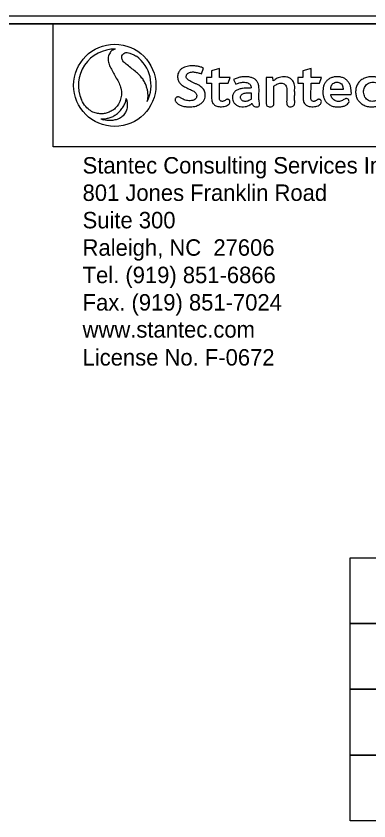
# Model space of a CAD drawing. Extents: x 2320980 to 2456309, y 595047 to 606177.
# Drawn here: x 2455976.9 to 2455999.9, y 597342.3 to 597394.6 of the extents above; entities that cross this region are included whole.
import ezdxf

# ---------------------------------------------------------------- set-up
doc = ezdxf.new("R2010")
doc.units = 0
for name, color, linetype in [('Prop Dimension', 7, 'Continuous'), ('Scratch_Level_0', 7, 'Continuous'), ('Sheet Data Text CELL', 7, 'Continuous'), ('Sheet Plan CELL', 7, 'Continuous'), ('Sheet Plot Border Inside CELL', 7, 'Continuous')]:
    doc.layers.add(name, color=color, linetype=linetype)

msp = doc.modelspace()

# ---------------------------------------------------------------- linework, layer by layer
at = {"layer": 'Prop Dimension'}
for points in [[(2455998.637, 597359.366), (2456042.107, 597359.366), (2456042.107, 597355.09), (2455998.637, 597355.09)], [(2455998.637, 597355.09), (2456042.106, 597355.09), (2456042.106, 597350.814), (2455998.637, 597350.814)], [(2455998.637, 597350.814), (2456042.106, 597350.814), (2456042.106, 597346.538), (2455998.637, 597346.538)], [(2455998.637, 597346.538), (2456042.106, 597346.538), (2456042.106, 597342.262), (2455998.637, 597342.262)]]:
    msp.add_lwpolyline(points, close=True, dxfattribs=at)
at = {"layer": 'Scratch_Level_0'}
msp.add_lwpolyline([(2455979.323, 597394.076), (2456002.097, 597394.079), (2456002.098, 597386.07), (2455979.324, 597386.067)], close=True, dxfattribs=at)
at = {"layer": 'Sheet Data Text CELL'}
for p, q in [((2455988.965, 597390.819), (2455989.095, 597391.192)), ((2455990.145, 597391.169), (2455989.619, 597391.022)), ((2455989.619, 597391.022), (2455989.619, 597390.585)), ((2455990.145, 597390.585), (2455990.145, 597391.169)), ((2455996.092, 597391.17), (2455995.566, 597391.023)), ((2455995.566, 597391.023), (2455995.566, 597390.586)), ((2455996.092, 597390.586), (2455996.092, 597391.17)), ((2455989.619, 597390.585), (2455989.285, 597390.585)), ((2455989.285, 597390.585), (2455989.285, 597390.219)), ((2455990.826, 597390.585), (2455990.145, 597390.585)), ((2455990.699, 597390.219), (2455990.826, 597390.585)), ((2455991.046, 597390.451), (2455991.206, 597390.141)), ((2455993.606, 597390.584), (2455993.163, 597390.584)), ((2455993.163, 597390.584), (2455993.163, 597388.906)), ((2455993.635, 597390.362), (2455993.606, 597390.584)), ((2455995.566, 597390.586), (2455995.231, 597390.586)), ((2455995.231, 597390.586), (2455995.231, 597390.22)), ((2455996.773, 597390.586), (2455996.092, 597390.586)), ((2455996.645, 597390.22), (2455996.773, 597390.586)), ((2455989.285, 597390.219), (2455989.623, 597390.219)), ((2455990.135, 597389.294), (2455990.142, 597390.219)), ((2455990.142, 597390.219), (2455990.699, 597390.219)), ((2455993.679, 597388.906), (2455993.679, 597390.014)), ((2455995.231, 597390.22), (2455995.57, 597390.22)), ((2455996.082, 597389.295), (2455996.089, 597390.22)), ((2455996.089, 597390.22), (2455996.645, 597390.22)), ((2455992.195, 597389.591), (2455992.196, 597389.176)), ((2455998.174, 597389.803), (2455997.371, 597389.803)), ((2455997.371, 597389.481), (2455998.707, 597389.481))]:
    msp.add_line(p, q, dxfattribs=at)
for points in [[(2455983.379, 597392.428), (2455983.379, 597392.428)], [(2455984.732, 597391.965), (2455984.732, 597391.965)]]:
    msp.add_lwpolyline(points, dxfattribs=at)
msp.add_circle((2455983.328, 597390.072), 2.673, dxfattribs=at)
for start, end in [(88.7738, 203.6916), (88.7673, 88.7738), (333.7886, 53.4398), (247.1256, 251.4651)]:
    msp.add_arc((2455983.328, 597390.072), 2.357, start, end, dxfattribs=at)
for points, degree in [([(2455983.379, 597392.428), (2455983.322, 597392.416), (2455983.188, 597392.388), (2455983.013, 597392.209), (2455982.883, 597391.916), (2455982.9, 597391.587), (2455983.016, 597391.269), (2455983.192, 597390.96), (2455983.374, 597390.619), (2455983.576, 597390.297), (2455983.716, 597389.97), (2455983.782, 597389.614), (2455983.739, 597389.258), (2455983.635, 597388.931), (2455983.434, 597388.634), (2455983.17, 597388.423), (2455982.894, 597388.299), (2455982.644, 597388.222), (2455982.365, 597388.222), (2455982.055, 597388.265), (2455981.749, 597388.405), (2455981.423, 597388.681), (2455981.266, 597388.952), (2455981.17, 597389.125)], 3), ([(2455983.379, 597392.428), (2455983.379, 597392.428), (2455983.379, 597392.428), (2455983.379, 597392.428)], 2), ([(2455985.442, 597389.031), (2455985.463, 597389.114), (2455985.498, 597389.269), (2455985.491, 597389.518), (2455985.467, 597389.737), (2455985.403, 597389.94), (2455985.327, 597390.175), (2455985.194, 597390.43), (2455985.004, 597390.67), (2455984.756, 597390.923), (2455984.446, 597391.148), (2455984.127, 597391.409), (2455983.871, 597391.601), (2455983.781, 597391.827), (2455983.78, 597391.999), (2455983.865, 597392.115), (2455983.978, 597392.196), (2455984.129, 597392.21), (2455984.307, 597392.176), (2455984.513, 597392.089), (2455984.655, 597392.009), (2455984.732, 597391.965)], 3), ([(2455989.095, 597391.192), (2455989.072, 597391.203), (2455988.968, 597391.253), (2455988.77, 597391.305), (2455988.527, 597391.335), (2455988.306, 597391.346), (2455988.121, 597391.328), (2455987.945, 597391.291), (2455987.775, 597391.224), (2455987.611, 597391.111), (2455987.493, 597390.961), (2455987.426, 597390.809), (2455987.411, 597390.667), (2455987.418, 597390.536), (2455987.446, 597390.411), (2455987.499, 597390.308), (2455987.563, 597390.215), (2455987.642, 597390.13), (2455987.738, 597390.053), (2455987.856, 597389.982), (2455988.003, 597389.906), (2455988.165, 597389.832), (2455988.33, 597389.762), (2455988.466, 597389.692), (2455988.566, 597389.607), (2455988.635, 597389.527), (2455988.659, 597389.429), (2455988.656, 597389.336), (2455988.618, 597389.233), (2455988.533, 597389.148), (2455988.398, 597389.09), (2455988.238, 597389.066), (2455988.06, 597389.074), (2455987.903, 597389.107), (2455987.776, 597389.17), (2455987.673, 597389.212), (2455987.604, 597389.277), (2455987.538, 597389.302), (2455987.478, 597389.328), (2455987.413, 597389.324), (2455987.348, 597389.304), (2455987.293, 597389.256), (2455987.257, 597389.188), (2455987.254, 597389.113), (2455987.265, 597389.039), (2455987.323, 597388.961), (2455987.435, 597388.849), (2455987.633, 597388.752), (2455987.878, 597388.687), (2455988.127, 597388.674), (2455988.341, 597388.68), (2455988.528, 597388.704), (2455988.692, 597388.754), (2455988.863, 597388.831), (2455989.027, 597388.96), (2455989.154, 597389.12), (2455989.208, 597389.309), (2455989.215, 597389.479), (2455989.194, 597389.633), (2455989.133, 597389.757), (2455989.06, 597389.881), (2455988.932, 597389.986), (2455988.787, 597390.083), (2455988.627, 597390.16), (2455988.454, 597390.241), (2455988.274, 597390.318), (2455988.121, 597390.399), (2455988.018, 597390.492), (2455987.974, 597390.583), (2455987.966, 597390.678), (2455987.994, 597390.765), (2455988.053, 597390.841), (2455988.135, 597390.895), (2455988.243, 597390.934), (2455988.372, 597390.944), (2455988.5, 597390.939), (2455988.627, 597390.919), (2455988.75, 597390.892), (2455988.865, 597390.858), (2455988.934, 597390.831), (2455988.965, 597390.819)], 3), ([(2455992.247, 597388.915), (2455992.248, 597388.897), (2455992.252, 597388.854), (2455992.295, 597388.79), (2455992.357, 597388.718), (2455992.469, 597388.666), (2455992.587, 597388.67), (2455992.697, 597388.694), (2455992.74, 597388.781), (2455992.742, 597388.868), (2455992.717, 597388.985), (2455992.69, 597389.307), (2455992.71, 597389.647), (2455992.704, 597390.015), (2455992.662, 597390.193), (2455992.562, 597390.353), (2455992.454, 597390.476), (2455992.276, 597390.566), (2455992.056, 597390.623), (2455991.795, 597390.64), (2455991.531, 597390.614), (2455991.277, 597390.555), (2455991.121, 597390.485), (2455991.046, 597390.451)], 3), ([(2455993.679, 597390.014), (2455993.687, 597390.022), (2455993.723, 597390.055), (2455993.809, 597390.107), (2455993.921, 597390.181), (2455994.063, 597390.224), (2455994.207, 597390.223), (2455994.346, 597390.178), (2455994.441, 597390.079), (2455994.493, 597389.961), (2455994.52, 597389.801), (2455994.503, 597389.562), (2455994.515, 597389.259), (2455994.499, 597389.006), (2455994.51, 597388.832), (2455994.57, 597388.738), (2455994.675, 597388.672), (2455994.797, 597388.674), (2455994.913, 597388.702), (2455995.008, 597388.774), (2455995.035, 597388.912), (2455995.015, 597389.156), (2455995.028, 597389.456), (2455995.021, 597389.786), (2455995.033, 597389.996), (2455995.005, 597390.178), (2455994.948, 597390.306), (2455994.857, 597390.437), (2455994.711, 597390.54), (2455994.527, 597390.627), (2455994.317, 597390.632), (2455994.128, 597390.621), (2455993.958, 597390.565), (2455993.807, 597390.495), (2455993.706, 597390.415), (2455993.653, 597390.375), (2455993.635, 597390.362)], 3), ([(2455998.707, 597389.481), (2455998.709, 597389.532), (2455998.713, 597389.66), (2455998.69, 597389.866), (2455998.638, 597390.097), (2455998.527, 597390.275), (2455998.402, 597390.429), (2455998.243, 597390.538), (2455998.041, 597390.618), (2455997.815, 597390.633), (2455997.593, 597390.629), (2455997.382, 597390.562), (2455997.201, 597390.459), (2455997.044, 597390.309), (2455996.937, 597390.128), (2455996.877, 597389.929), (2455996.854, 597389.726), (2455996.851, 597389.507), (2455996.9, 597389.305), (2455996.98, 597389.108), (2455997.102, 597388.939), (2455997.288, 597388.805), (2455997.519, 597388.691), (2455997.788, 597388.677), (2455998.033, 597388.679), (2455998.241, 597388.724), (2455998.405, 597388.803), (2455998.524, 597388.907), (2455998.568, 597389.019), (2455998.548, 597389.11), (2455998.503, 597389.183), (2455998.431, 597389.203), (2455998.36, 597389.213), (2455998.278, 597389.187), (2455998.181, 597389.126), (2455998.07, 597389.059), (2455997.934, 597389.028), (2455997.808, 597389.025), (2455997.684, 597389.057), (2455997.581, 597389.128), (2455997.479, 597389.211), (2455997.419, 597389.323), (2455997.382, 597389.413), (2455997.374, 597389.464), (2455997.371, 597389.481)], 3), ([(2456000.686, 597390.475), (2456000.642, 597390.5), (2456000.532, 597390.561), (2456000.319, 597390.617), (2456000.053, 597390.645), (2455999.77, 597390.612), (2455999.499, 597390.524), (2455999.276, 597390.374), (2455999.115, 597390.172), (2455999.015, 597389.938), (2455998.98, 597389.676), (2455999.001, 597389.411), (2455999.091, 597389.174), (2455999.225, 597388.992), (2455999.411, 597388.833), (2455999.666, 597388.714), (2455999.965, 597388.667), (2456000.239, 597388.685), (2456000.466, 597388.745), (2456000.645, 597388.827), (2456000.762, 597388.94), (2456000.768, 597389.047), (2456000.758, 597389.127), (2456000.704, 597389.176), (2456000.649, 597389.209), (2456000.588, 597389.213), (2456000.506, 597389.2), (2456000.433, 597389.136), (2456000.326, 597389.091), (2456000.22, 597389.041), (2456000.067, 597389.029), (2455999.908, 597389.043), (2455999.755, 597389.126), (2455999.64, 597389.242), (2455999.548, 597389.38), (2455999.52, 597389.544), (2455999.496, 597389.706), (2455999.542, 597389.866), (2455999.604, 597390.013), (2455999.695, 597390.13), (2455999.818, 597390.217), (2455999.958, 597390.272), (2456000.122, 597390.285), (2456000.286, 597390.27), (2456000.443, 597390.22), (2456000.529, 597390.16), (2456000.57, 597390.131)], 3), ([(2455989.623, 597390.219), (2455989.621, 597389.892), (2455989.62, 597389.547), (2455989.624, 597389.162), (2455989.641, 597389.07), (2455989.677, 597388.944), (2455989.749, 597388.858), (2455989.821, 597388.791), (2455989.898, 597388.74), (2455990.02, 597388.698), (2455990.188, 597388.679), (2455990.362, 597388.687), (2455990.536, 597388.711), (2455990.668, 597388.778), (2455990.765, 597388.856), (2455990.81, 597388.946), (2455990.815, 597389.025), (2455990.801, 597389.092), (2455990.766, 597389.131), (2455990.724, 597389.156), (2455990.675, 597389.165), (2455990.623, 597389.166), (2455990.57, 597389.152), (2455990.523, 597389.114), (2455990.47, 597389.074), (2455990.405, 597389.046), (2455990.336, 597389.024), (2455990.264, 597389.032), (2455990.202, 597389.066), (2455990.154, 597389.114), (2455990.133, 597389.197), (2455990.134, 597389.256), (2455990.135, 597389.294)], 3), ([(2455992.194, 597389.901), (2455992.16, 597389.9), (2455992.05, 597389.898), (2455991.859, 597389.889), (2455991.632, 597389.877), (2455991.42, 597389.83), (2455991.224, 597389.749), (2455991.053, 597389.602), (2455990.973, 597389.394), (2455990.984, 597389.198), (2455991.016, 597389.03), (2455991.118, 597388.888), (2455991.266, 597388.758), (2455991.478, 597388.679), (2455991.698, 597388.676), (2455991.902, 597388.702), (2455992.057, 597388.757), (2455992.172, 597388.835), (2455992.22, 597388.887), (2455992.247, 597388.915)], 3), ([(2455991.206, 597390.141), (2455991.23, 597390.154), (2455991.303, 597390.193), (2455991.422, 597390.23), (2455991.566, 597390.267), (2455991.702, 597390.276), (2455991.844, 597390.271), (2455991.972, 597390.231), (2455992.083, 597390.167), (2455992.161, 597390.074), (2455992.194, 597389.979), (2455992.194, 597389.92), (2455992.194, 597389.901)], 3), ([(2455995.57, 597390.22), (2455995.568, 597389.892), (2455995.567, 597389.548), (2455995.57, 597389.163), (2455995.588, 597389.07), (2455995.624, 597388.944), (2455995.695, 597388.859), (2455995.768, 597388.792), (2455995.844, 597388.741), (2455995.967, 597388.698), (2455996.135, 597388.68), (2455996.309, 597388.687), (2455996.482, 597388.711), (2455996.614, 597388.778), (2455996.711, 597388.857), (2455996.757, 597388.947), (2455996.762, 597389.026), (2455996.747, 597389.092), (2455996.712, 597389.132), (2455996.671, 597389.156), (2455996.621, 597389.165), (2455996.569, 597389.166), (2455996.517, 597389.153), (2455996.47, 597389.115), (2455996.417, 597389.075), (2455996.351, 597389.047), (2455996.282, 597389.025), (2455996.211, 597389.033), (2455996.149, 597389.067), (2455996.1, 597389.115), (2455996.08, 597389.198), (2455996.081, 597389.257), (2455996.082, 597389.295)], 3), ([(2455997.371, 597389.803), (2455997.371, 597389.82), (2455997.371, 597389.861), (2455997.376, 597389.939), (2455997.402, 597390.04), (2455997.465, 597390.146), (2455997.562, 597390.231), (2455997.695, 597390.278), (2455997.837, 597390.282), (2455997.97, 597390.241), (2455998.083, 597390.169), (2455998.139, 597390.046), (2455998.167, 597389.922), (2455998.172, 597389.84), (2455998.174, 597389.803)], 3), ([(2455992.196, 597389.176), (2455992.183, 597389.165), (2455992.134, 597389.128), (2455992.045, 597389.08), (2455991.92, 597389.028), (2455991.787, 597389.02), (2455991.672, 597389.05), (2455991.592, 597389.102), (2455991.54, 597389.163), (2455991.505, 597389.237), (2455991.5, 597389.316), (2455991.515, 597389.395), (2455991.562, 597389.47), (2455991.643, 597389.518), (2455991.739, 597389.561), (2455991.866, 597389.578), (2455991.996, 597389.585), (2455992.111, 597389.592), (2455992.171, 597389.591), (2455992.195, 597389.591)], 3), ([(2455982.412, 597387.901), (2455982.47, 597387.895), (2455982.606, 597387.882), (2455982.84, 597387.927), (2455983.101, 597387.988), (2455983.336, 597388.125), (2455983.552, 597388.277), (2455983.755, 597388.495), (2455983.923, 597388.737), (2455984.03, 597388.99), (2455984.062, 597389.139), (2455984.078, 597389.21)], 3), ([(2455984.078, 597389.21), (2455984.095, 597389.15), (2455984.139, 597388.997), (2455984.15, 597388.741), (2455984.106, 597388.463), (2455983.963, 597388.211), (2455983.771, 597387.979), (2455983.491, 597387.852), (2455983.194, 597387.784), (2455982.888, 597387.779), (2455982.679, 597387.819), (2455982.579, 597387.838)], 3), ([(2455993.163, 597388.906), (2455993.168, 597388.884), (2455993.179, 597388.834), (2455993.216, 597388.749), (2455993.31, 597388.677), (2455993.441, 597388.676), (2455993.573, 597388.686), (2455993.651, 597388.772), (2455993.679, 597388.847), (2455993.679, 597388.888), (2455993.679, 597388.906)], 3)]:
    msp.add_open_spline(points, degree=degree, dxfattribs=at)
at = {"layer": 'Sheet Plan CELL'}
for points in [[(2455742.104, 597184.076), (2455742.099, 597394.071), (2456002.097, 597394.079), (2456002.099, 597364.066), (2456042.107, 597364.064), (2456042.107, 597184.076)], [(2456042.112, 597394.076), (2455742.104, 597394.076), (2455742.104, 597184.076), (2456042.107, 597184.076)]]:
    msp.add_lwpolyline(points, close=True, dxfattribs=at)
at = {"layer": 'Sheet Plot Border Inside CELL'}
msp.add_lwpolyline([(2455711.407, 597183.574), (2456044.604, 597183.576), (2456044.607, 597394.574), (2455711.407, 597394.574)], close=True, dxfattribs=at)

# ---------------------------------------------------------------- texts
at = {"layer": 'Sheet Data Text CELL'}
for s, height, p in [('Stantec Consulting Services Inc.', 1.06932, (2455981.236, 597384.34)), ('801 Jones Franklin Road', 1.06932, (2455981.236, 597382.559)), ('Suite 300', 1.0693, (2455981.236, 597380.777)), ('Raleigh, NC  27606', 1.06932, (2455981.236, 597378.996)), ('Tel. (919) 851-6866', 1.06932, (2455981.237, 597377.215)), ('Fax. (919) 851-7024', 1.06932, (2455981.237, 597375.433)), ('www.stantec.com', 1.06932, (2455981.237, 597373.673)), ('License No. F-0672', 1.06932, (2455981.237, 597371.857))]:
    msp.add_text(s, height=height, rotation=0.0071, dxfattribs=at).set_placement(p)

doc.saveas('drawing.dxf')
